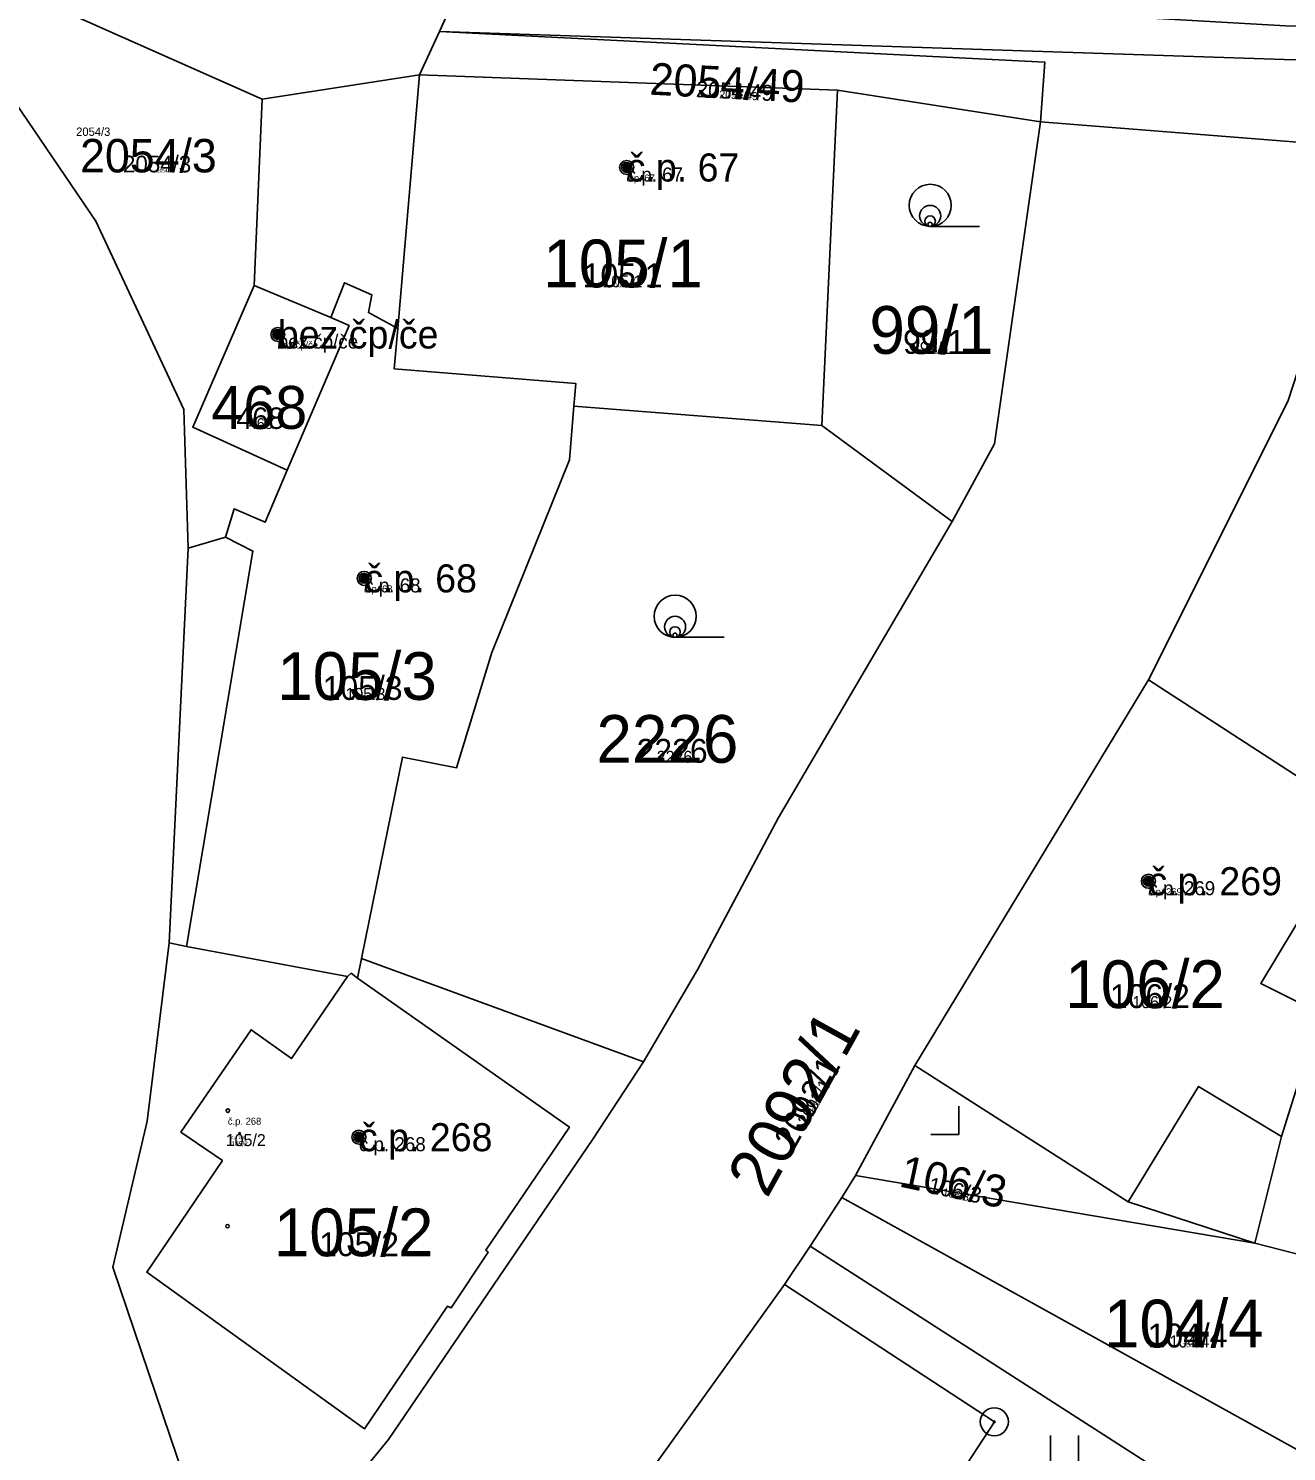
# Model space of a CAD drawing. Extents: x -744652 to -739090, y -980828 to -975855.
# Drawn here: x -742751.7 to -742706.8, y -978671.7 to -978620.9 of the extents above; entities that cross this region are included whole.
import ezdxf

# ---------------------------------------------------------------- set-up
doc = ezdxf.new("R2010")
doc.units = 0
for name, color, linetype in [('KAT_02_hranice parcel', 7, 'Continuous'), ('KAT_03_1000_st čísla parcelní', 7, 'Continuous'), ('KAT_03_1000_čísla parcelní', 7, 'Continuous'), ('KAT_03_1000_čísla popisná', 7, 'Continuous'), ('KAT_03_100_st čísla parcelní', 7, 'Continuous'), ('KAT_03_100_čísla parcelní', 7, 'Continuous'), ('KAT_03_100_čísla popisná', 7, 'Continuous'), ('KAT_03_250_st čísla parcelní', 7, 'Continuous'), ('KAT_03_250_čísla parcelní', 7, 'Continuous'), ('KAT_03_250_čísla popisná', 7, 'Continuous'), ('KAT_03_500_st čísla parcelní', 7, 'Continuous'), ('KAT_03_500_čísla parcelní', 7, 'Continuous'), ('KAT_03_500_čísla popisná', 7, 'Continuous'), ('KAT_04_vnitřní kresba', 7, 'Continuous'), ('KAT_05_1000_značky kultur', 7, 'Continuous'), ('KAT_05_100_značky kultur', 7, 'Continuous'), ('KAT_05_250_značky kultur', 7, 'Continuous'), ('KAT_05_500_značky kultur', 7, 'Continuous'), ('KAT_07_1000_značky budov', 7, 'Continuous'), ('KAT_07_100_značky budov', 7, 'Continuous'), ('KAT_07_500_značky budov', 7, 'Continuous'), ('KAT_10_věcná břemena', 7, 'Continuous'), ('KAT_11_značky bodu BP', 7, 'Continuous'), ('KAT_14_plocha_budovy', 7, 'Continuous')]:
    doc.layers.add(name, color=color, linetype=linetype)

msp = doc.modelspace()

# ---------------------------------------------------------------- linework, layer by layer
at = {"layer": 'KAT_02_hranice parcel'}
for p, q in [((-742734.19, -978614.83), (-742737.02, -978621.05)), ((-742743.34, -978623.47), (-742756.67, -978617.54)), ((-742737.73, -978622.6), (-742737.02, -978621.05)), ((-742737.73, -978622.6), (-742743.34, -978623.47)), ((-742737.73, -978622.6), (-742738.5, -978631.64)), ((-742722.84, -978623.15), (-742737.73, -978622.6)), ((-742723.4, -978635.09), (-742722.84, -978623.15)), ((-742715.6, -978624.27), (-742722.84, -978623.15)), ((-742715.6, -978624.27), (-742703.85, -978625.21)), ((-742732.23, -978634.4), (-742723.4, -978635.09)), ((-742723.4, -978635.09), (-742718.75, -978638.51)), ((-742745.98, -978639.46), (-742746.65, -978653.52)), ((-742711.76, -978644.16), (-742720.08, -978657.9)), ((-742729.75, -978657.77), (-742739.8, -978654.08)), ((-742720.08, -978657.9), (-742722.2, -978661.82)), ((-742722.2, -978661.82), (-742722.68, -978662.6)), ((-742722.2, -978661.82), (-742707.97, -978664.23)), ((-742722.68, -978662.6), (-742723.81, -978664.33)), ((-742699.91, -978675.21), (-742722.68, -978662.6)), ((-742723.81, -978664.33), (-742724.73, -978665.7)), ((-742707.97, -978664.23), (-742704.46, -978665.12)), ((-742724.73, -978665.7), (-742729.47, -978672.3))]:
    msp.add_line(p, q, dxfattribs=at)
for points in [[(-742756.67, -978617.54), (-742752.58, -978622.93), (-742749.26, -978627.81), (-742746.13, -978634.52), (-742745.98, -978639.46)], [(-742737.02, -978621.05), (-742715.45, -978622.15), (-742715.6, -978624.27)], [(-742743.34, -978623.47), (-742743.62, -978630.1), (-742745.81, -978635.15), (-742742.45, -978636.68)], [(-742718.75, -978638.51), (-742717.25, -978635.75), (-742715.6, -978624.27)], [(-742703.85, -978625.21), (-742706.79, -978634.24), (-742711.76, -978644.16)], [(-742742.45, -978636.68), (-742740.24, -978631.53), (-742740.89, -978631.25), (-742740.41, -978630.01), (-742739.43, -978630.44), (-742739.55, -978631.07), (-742738.5, -978631.64)], [(-742738.5, -978631.64), (-742738.64, -978633.07), (-742732.16, -978633.6), (-742732.23, -978634.4)], [(-742732.23, -978634.4), (-742732.39, -978636.32), (-742735.16, -978643.18), (-742736.41, -978647.29), (-742738.34, -978646.91), (-742739.8, -978654.08)], [(-742745.98, -978639.46), (-742744.65, -978639.07), (-742744.33, -978638.06), (-742743.23, -978638.54), (-742742.45, -978636.68)], [(-742718.75, -978638.51), (-742724.95, -978649.08), (-742727.82, -978654.46), (-742729.75, -978657.77)], [(-742711.76, -978644.16), (-742704.19, -978649.06), (-742707.76, -978654.98), (-742705.64, -978656.03), (-742707.02, -978660.43), (-742707.97, -978664.23)], [(-742746.65, -978653.52), (-742747.44, -978659.88), (-742748.66, -978665.08), (-742745.61, -978674.09), (-742745.04, -978673.9), (-742743.78, -978677.33)], [(-742739.8, -978654.08), (-742739.94, -978654.79), (-742740.17, -978654.61), (-742740.3, -978654.72), (-742746.03, -978653.66), (-742746.65, -978653.52)], [(-742743.78, -978677.33), (-742742.37, -978675.56), (-742738.84, -978671.22), (-742731.56, -978660.52), (-742729.75, -978657.77)], [(-742720.08, -978657.9), (-742712.48, -978662.75), (-742707.97, -978664.23)], [(-742724.73, -978665.7), (-742717.25, -978670.59), (-742718.84, -978673.03), (-742713.02, -978676.82), (-742710.39, -978672.95), (-742723.81, -978664.33)]]:
    msp.add_lwpolyline(points, dxfattribs=at)
at = {"layer": 'KAT_03_1000_čísla popisná'}
for centre in [(-742730.35, -978625.9), (-742730.35, -978625.9), (-742742.78, -978631.85), (-742742.78, -978631.85), (-742739.7, -978640.54), (-742739.7, -978640.54), (-742711.76, -978651.33), (-742711.76, -978651.33), (-742739.89, -978660.45), (-742739.89, -978660.45)]:
    msp.add_circle(centre, 0.25, dxfattribs=at)
at = {"layer": 'KAT_03_100_čísla popisná'}
for centre in [(-742730.35, -978625.9), (-742730.35, -978625.9), (-742742.78, -978631.85), (-742742.78, -978631.85), (-742739.7, -978640.54), (-742739.7, -978640.54), (-742711.76, -978651.33), (-742711.76, -978651.33), (-742744.139, -978660.312)]:
    msp.add_circle(centre, 0.025, dxfattribs=at)
at = {"layer": 'KAT_03_250_čísla popisná'}
for centre in [(-742730.35, -978625.9), (-742730.35, -978625.9), (-742742.78, -978631.85), (-742742.78, -978631.85), (-742739.7, -978640.54), (-742739.7, -978640.54), (-742711.76, -978651.33), (-742711.76, -978651.33), (-742744.56, -978659.505), (-742744.574, -978663.619)]:
    msp.add_circle(centre, 0.0625, dxfattribs=at)
at = {"layer": 'KAT_03_500_čísla popisná'}
for centre in [(-742730.35, -978625.9), (-742730.35, -978625.9), (-742742.78, -978631.85), (-742742.78, -978631.85), (-742739.7, -978640.54), (-742739.7, -978640.54), (-742711.76, -978651.33), (-742711.76, -978651.33), (-742739.89, -978660.45), (-742739.89, -978660.45)]:
    msp.add_circle(centre, 0.125, dxfattribs=at)
at = {"layer": 'KAT_04_vnitřní kresba'}
for p, q in [((-742740.89, -978631.25), (-742743.62, -978630.1)), ((-742744.65, -978639.07), (-742743.67, -978639.57)), ((-742743.67, -978639.57), (-742746.03, -978653.66)), ((-742740.3, -978654.72), (-742742.29, -978657.65)), ((-742732.39, -978660.09), (-742739.94, -978654.79)), ((-742743.73, -978656.62), (-742746.23, -978660.27)), ((-742742.29, -978657.65), (-742743.73, -978656.62)), ((-742712.48, -978662.75), (-742709.97, -978658.64)), ((-742709.97, -978658.64), (-742707.02, -978660.43)), ((-742746.23, -978660.27), (-742744.75, -978661.28)), ((-742732.39, -978660.09), (-742735.37, -978664.47)), ((-742744.75, -978661.28), (-742747.45, -978665.26)), ((-742735.28, -978664.55), (-742736.6, -978666.53)), ((-742735.37, -978664.47), (-742735.28, -978664.55)), ((-742747.45, -978665.26), (-742739.69, -978670.84)), ((-742736.73, -978666.47), (-742739.69, -978670.84)), ((-742736.6, -978666.53), (-742736.73, -978666.47))]:
    msp.add_line(p, q, dxfattribs=at)
at = {"layer": 'KAT_05_1000_značky kultur'}
for p, q in [((-742719.533, -978628), (-742717.783, -978628)), ((-742728.623, -978642.64), (-742726.873, -978642.64)), ((-742718.51, -978660.35), (-742718.51, -978659.35)), ((-742719.511, -978660.35), (-742718.51, -978660.35)), ((-742715.251, -978672.58), (-742715.251, -978671.08)), ((-742714.25, -978672.58), (-742714.25, -978671.08))]:
    msp.add_line(p, q, dxfattribs=at)
for centre in [(-742719.533, -978627.25), (-742728.623, -978641.89)]:
    msp.add_circle(centre, 0.75, dxfattribs=at)
at = {"layer": 'KAT_05_100_značky kultur'}
for p, q in [((-742719.539, -978628), (-742719.364, -978628)), ((-742728.629, -978642.64), (-742728.454, -978642.64)), ((-742718.61, -978660.35), (-742718.51, -978660.35)), ((-742718.51, -978660.35), (-742718.51, -978660.25))]:
    msp.add_line(p, q, dxfattribs=at)
for centre in [(-742719.539, -978627.925), (-742728.629, -978642.565)]:
    msp.add_circle(centre, 0.075, dxfattribs=at)
at = {"layer": 'KAT_05_250_značky kultur'}
for p, q in [((-742719.538, -978628), (-742719.101, -978628)), ((-742728.628, -978642.64), (-742728.191, -978642.64)), ((-742718.76, -978660.35), (-742718.51, -978660.35)), ((-742718.51, -978660.35), (-742718.51, -978660.1))]:
    msp.add_line(p, q, dxfattribs=at)
for centre in [(-742719.538, -978627.812), (-742728.628, -978642.452)]:
    msp.add_circle(centre, 0.187, dxfattribs=at)
at = {"layer": 'KAT_05_500_značky kultur'}
for p, q in [((-742719.537, -978628), (-742718.662, -978628)), ((-742728.627, -978642.64), (-742727.752, -978642.64)), ((-742719.01, -978660.35), (-742718.51, -978660.35)), ((-742718.51, -978660.35), (-742718.51, -978659.85))]:
    msp.add_line(p, q, dxfattribs=at)
for centre in [(-742719.536, -978627.625), (-742728.626, -978642.265)]:
    msp.add_circle(centre, 0.375, dxfattribs=at)
at = {"layer": 'KAT_07_1000_značky budov'}
for centre in [(-742730.357, -978625.899), (-742742.787, -978631.849), (-742739.707, -978640.539), (-742711.767, -978651.329), (-742739.897, -978660.449)]:
    msp.add_circle(centre, 0.175, dxfattribs=at)
at = {"layer": 'KAT_07_100_značky budov'}
for centre in [(-742730.351, -978625.9), (-742742.781, -978631.85), (-742739.701, -978640.54), (-742711.761, -978651.33), (-742739.891, -978660.45)]:
    msp.add_circle(centre, 0.0175, dxfattribs=at)
at = {"layer": 'KAT_07_500_značky budov'}
for centre, radius in [((-742730.353, -978625.9), 0.0875), ((-742730.352, -978625.9), 0.0438), ((-742742.783, -978631.85), 0.0875), ((-742742.782, -978631.85), 0.0438), ((-742739.703, -978640.54), 0.0875), ((-742739.702, -978640.54), 0.0438), ((-742711.763, -978651.33), 0.0875), ((-742711.762, -978651.33), 0.0438), ((-742739.893, -978660.45), 0.0875), ((-742739.892, -978660.45), 0.0438)]:
    msp.add_circle(centre, radius, dxfattribs=at)
at = {"layer": 'KAT_10_věcná břemena'}
msp.add_lwpolyline([(-742612.55, -978632.12), (-742641.67, -978624.81), (-742669.08, -978620.92), (-742706.88, -978620.85), (-742736.16, -978619.17), (-742737.02, -978621.05), (-742706.92, -978622.05), (-742669.16, -978622.12), (-742641.91, -978625.99), (-742612.75, -978633.3)], dxfattribs=at)
at = {"layer": 'KAT_11_značky bodu BP'}
for radius in [0.5, 0.0303]:
    msp.add_circle((-742717.25, -978670.59), radius, dxfattribs=at)
at = {"layer": 'KAT_14_plocha_budovy'}
for points in [[(-742738.5, -978631.64), (-742738.64, -978633.07), (-742732.16, -978633.6), (-742732.23, -978634.4), (-742723.4, -978635.09), (-742722.84, -978623.15), (-742737.73, -978622.6)], [(-742738.5, -978631.64), (-742739.55, -978631.07), (-742739.43, -978630.44), (-742740.41, -978630.01), (-742740.89, -978631.25), (-742740.24, -978631.53), (-742742.45, -978636.68), (-742743.23, -978638.54), (-742744.33, -978638.06), (-742744.65, -978639.07), (-742743.67, -978639.57), (-742746.03, -978653.66), (-742740.3, -978654.72), (-742740.17, -978654.61), (-742739.94, -978654.79), (-742739.8, -978654.08), (-742738.34, -978646.91), (-742736.41, -978647.29), (-742735.16, -978643.18), (-742732.39, -978636.32), (-742732.23, -978634.4), (-742732.16, -978633.6), (-742738.64, -978633.07)], [(-742743.62, -978630.1), (-742745.81, -978635.15), (-742742.45, -978636.68), (-742740.24, -978631.53), (-742740.89, -978631.25)], [(-742720.08, -978657.9), (-742712.48, -978662.75), (-742709.97, -978658.64), (-742707.02, -978660.43), (-742705.64, -978656.03), (-742707.76, -978654.98), (-742704.19, -978649.06), (-742711.76, -978644.16)], [(-742744.75, -978661.28), (-742747.45, -978665.26), (-742739.69, -978670.84), (-742736.73, -978666.47), (-742736.6, -978666.53), (-742735.28, -978664.55), (-742735.37, -978664.47), (-742732.39, -978660.09), (-742739.94, -978654.79), (-742740.17, -978654.61), (-742740.3, -978654.72), (-742742.29, -978657.65), (-742743.73, -978656.62), (-742746.23, -978660.27)]]:
    msp.add_lwpolyline(points, close=True, dxfattribs=at)

# ---------------------------------------------------------------- texts
at = {"layer": 'KAT_03_1000_st čísla parcelní'}
for s, height, p in [('105/1', 1.7, (-742733.323, -978630.17)), ('468', 1.53, (-742745.147, -978635.215)), ('105/3', 1.7, (-742742.803, -978644.87)), ('106/2', 1.7, (-742714.723, -978655.85)), ('105/2', 1.7, (-742742.923, -978664.69))]:
    msp.add_text(s, height=height, dxfattribs=at).set_placement(p)
msp.add_text('106/3', height=1.139, rotation=348, dxfattribs=at).set_placement((-742720.685, -978662.2))
at = {"layer": 'KAT_03_1000_čísla parcelní'}
for s, height, rotation, p in [('2054/49', 1.14, 357, (-742729.55, -978623.304)), ('2092/1', 1.7, 61, (-742725.349, -978662.663))]:
    msp.add_text(s, height=height, rotation=rotation, dxfattribs=at).set_placement(p)
for s, height, p in [('2054/3', 1.19, (-742749.824, -978626.075)), ('99/1', 1.7, (-742721.701, -978632.54)), ('2226', 1.7, (-742731.427, -978647.11)), ('104/4', 1.7, (-742713.343, -978667.94))]:
    msp.add_text(s, height=height, dxfattribs=at).set_placement(p)
at = {"layer": 'KAT_03_1000_čísla popisná'}
for s, height, p in [('č.p. 67', 1, (-742730.35, -978626.4)), ('105/1', 0.017, (-742730.54, -978630.17)), ('bez čp/če', 1, (-742742.78, -978632.35)), ('468', 0.0153, (-742743.388, -978635.215)), ('č.p. 68', 1, (-742739.7, -978641.04)), ('105/3', 0.017, (-742739.59, -978644.87)), ('č.p. 269', 1, (-742711.76, -978651.83)), ('106/2', 0.017, (-742711.569, -978655.85)), ('č.p. 268', 1, (-742739.89, -978660.95)), ('105/2', 0.017, (-742739.723, -978664.69))]:
    msp.add_text(s, height=height, dxfattribs=at).set_placement(p)
msp.add_text('106/3', height=0.0114, rotation=348, dxfattribs=at).set_placement((-742718.61, -978662.641))
at = {"layer": 'KAT_03_100_st čísla parcelní'}
for s, height, p in [('105/1', 0.17, (-742730.793, -978630.17)), ('468', 0.153, (-742743.548, -978635.215)), ('105/3', 0.17, (-742739.882, -978644.87)), ('106/2', 0.17, (-742711.856, -978655.85)), ('105/2', 0.17, (-742744.437, -978660.769))]:
    msp.add_text(s, height=height, dxfattribs=at).set_placement(p)
msp.add_text('106/3', height=0.1139, rotation=348, dxfattribs=at).set_placement((-742718.798, -978662.601))
at = {"layer": 'KAT_03_100_čísla parcelní'}
for s, height, rotation, p in [('2054/49', 0.114, 357, (-742726.561, -978623.461)), ('2092/1', 0.17, 61, (-742723.626, -978659.555))]:
    msp.add_text(s, height=height, rotation=rotation, dxfattribs=at).set_placement(p)
for s, height, p in [('2054/3', 0.119, (-742747.079, -978626.075)), ('99/1', 0.17, (-742719.545, -978632.54)), ('2226', 0.17, (-742728.849, -978647.11)), ('104/4', 0.17, (-742710.542, -978667.94))]:
    msp.add_text(s, height=height, dxfattribs=at).set_placement(p)
at = {"layer": 'KAT_03_100_čísla popisná'}
for s, height, p in [('č.p. 67', 0.1, (-742730.35, -978626.4)), ('105/1', 0.0017, (-742730.515, -978630.17)), ('bez čp/če', 0.1, (-742742.78, -978632.35)), ('468', 0.00153, (-742743.372, -978635.215)), ('č.p. 68', 0.1, (-742739.7, -978641.04)), ('105/3', 0.0017, (-742739.56, -978644.87)), ('č.p. 269', 0.1, (-742711.76, -978651.83)), ('106/2', 0.0017, (-742711.541, -978655.85)), ('č.p. 268', 0.1, (-742744.439, -978660.513)), ('105/2', 0.0017, (-742739.694, -978664.69))]:
    msp.add_text(s, height=height, dxfattribs=at).set_placement(p)
msp.add_text('106/3', height=0.00114, rotation=348, dxfattribs=at).set_placement((-742718.591, -978662.645))
at = {"layer": 'KAT_03_250_st čísla parcelní'}
for s, height, p in [('105/1', 0.425, (-742731.215, -978630.17)), ('468', 0.3825, (-742743.814, -978635.215)), ('105/3', 0.425, (-742740.369, -978644.87)), ('106/2', 0.425, (-742712.334, -978655.85)), ('105/2', 0.425, (-742744.633, -978660.766))]:
    msp.add_text(s, height=height, dxfattribs=at).set_placement(p)
msp.add_text('106/3', height=0.2847, rotation=348, dxfattribs=at).set_placement((-742719.113, -978662.534))
at = {"layer": 'KAT_03_250_čísla parcelní'}
for s, height, rotation, p in [('2054/49', 0.285, 357, (-742727.059, -978623.435)), ('2092/1', 0.425, 61, (-742723.913, -978660.073))]:
    msp.add_text(s, height=height, rotation=rotation, dxfattribs=at).set_placement(p)
for s, height, p in [('2054/3', 0.2975, (-742749.965, -978624.775)), ('99/1', 0.425, (-742719.904, -978632.54)), ('2226', 0.425, (-742729.279, -978647.11)), ('104/4', 0.425, (-742711.009, -978667.94))]:
    msp.add_text(s, height=height, dxfattribs=at).set_placement(p)
at = {"layer": 'KAT_03_250_čísla popisná'}
for s, height, p in [('č.p. 67', 0.25, (-742730.35, -978626.4)), ('105/1', 0.00425, (-742730.519, -978630.17)), ('bez čp/če', 0.25, (-742742.78, -978632.35)), ('468', 0.00383, (-742743.375, -978635.215)), ('č.p. 68', 0.25, (-742739.7, -978641.04)), ('105/3', 0.00425, (-742739.565, -978644.87)), ('č.p. 269', 0.25, (-742711.76, -978651.83)), ('106/2', 0.00425, (-742711.545, -978655.85)), ('č.p. 268', 0.25, (-742744.56, -978660.005)), ('105/2', 0.00425, (-742739.699, -978664.69))]:
    msp.add_text(s, height=height, dxfattribs=at).set_placement(p)
msp.add_text('106/3', height=0.00285, rotation=348, dxfattribs=at).set_placement((-742718.594, -978662.644))
at = {"layer": 'KAT_03_500_st čísla parcelní'}
for s, height, p in [('105/1', 0.85, (-742731.918, -978630.17)), ('468', 0.765, (-742744.259, -978635.215)), ('105/3', 0.85, (-742741.18, -978644.87)), ('106/2', 0.85, (-742713.13, -978655.85)), ('105/2', 0.85, (-742741.307, -978664.69))]:
    msp.add_text(s, height=height, dxfattribs=at).set_placement(p)
msp.add_text('106/3', height=0.5695, rotation=348, dxfattribs=at).set_placement((-742719.637, -978662.423))
at = {"layer": 'KAT_03_500_čísla parcelní'}
for s, height, rotation, p in [('2054/49', 0.57, 357, (-742727.89, -978623.391)), ('2092/1', 0.85, 61, (-742724.392, -978660.936))]:
    msp.add_text(s, height=height, rotation=rotation, dxfattribs=at).set_placement(p)
for s, height, p in [('2054/3', 0.595, (-742748.299, -978626.075)), ('99/1', 0.85, (-742720.503, -978632.54)), ('2226', 0.85, (-742729.995, -978647.11)), ('104/4', 0.85, (-742711.787, -978667.94))]:
    msp.add_text(s, height=height, dxfattribs=at).set_placement(p)
at = {"layer": 'KAT_03_500_čísla popisná'}
for s, height, p in [('č.p. 67', 0.5, (-742730.35, -978626.4)), ('105/1', 0.0085, (-742730.526, -978630.17)), ('bez čp/če', 0.5, (-742742.78, -978632.35)), ('468', 0.00765, (-742743.379, -978635.215)), ('č.p. 68', 0.5, (-742739.7, -978641.04)), ('105/3', 0.0085, (-742739.573, -978644.87)), ('č.p. 269', 0.5, (-742711.76, -978651.83)), ('106/2', 0.0085, (-742711.553, -978655.85)), ('č.p. 268', 0.5, (-742739.89, -978660.95)), ('105/2', 0.0085, (-742739.707, -978664.69))]:
    msp.add_text(s, height=height, dxfattribs=at).set_placement(p)
msp.add_text('106/3', height=0.00569, rotation=348, dxfattribs=at).set_placement((-742718.599, -978662.643))

doc.saveas('drawing.dxf')
